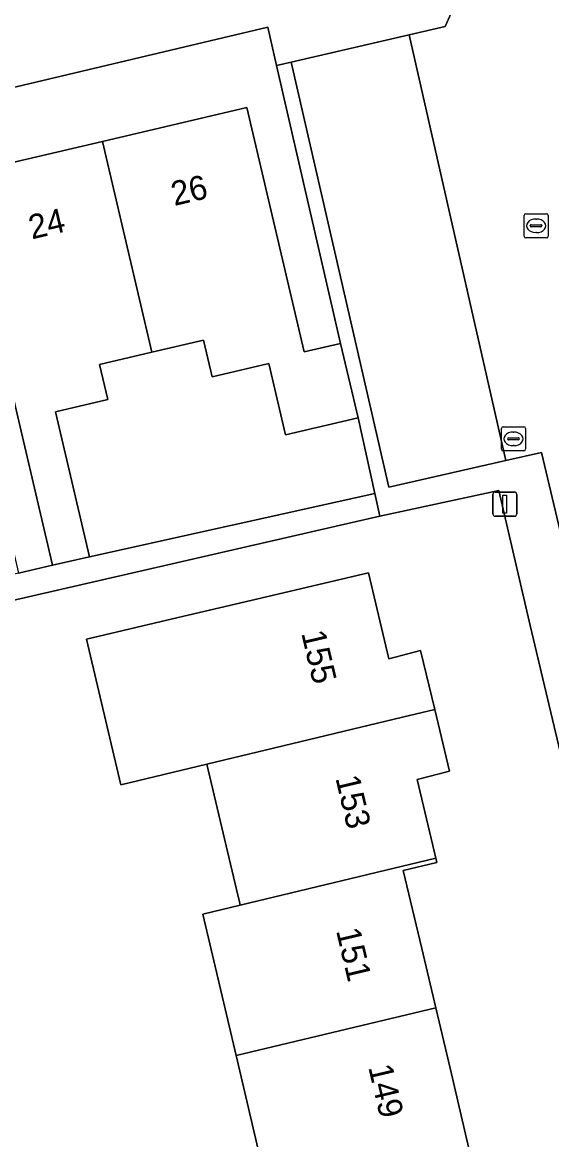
# Model space of a CAD drawing. Extents: x 158472 to 159562, y 388525 to 389606.
# Drawn here: x 159233.15 to 159255.02, y 388818.07 to 388864.26 of the extents above; entities that cross this region are included whole.
import ezdxf

# ---------------------------------------------------------------- set-up
doc = ezdxf.new("R2010")
doc.units = 0
for name, color, linetype in [('IMGEO_Brandkraan', 7, 'Continuous'), ('IMGEO_Erf', 7, 'Continuous'), ('IMGEO_Kolk', 7, 'Continuous'), ('IMGEO_Lichtmast', 7, 'Continuous'), ('IMGEO_Pand', 7, 'Continuous'), ('IMGEO_Pand_nummerreeks', 7, 'Continuous'), ('IMGEO_Parkeervlak_open', 7, 'Continuous'), ('IMGEO_Rijbaan_lokaal_open', 7, 'Continuous'), ('IMGEO_Voetpad_open', 7, 'Continuous')]:
    doc.layers.add(name, color=color, linetype=linetype)

msp = doc.modelspace()

# ---------------------------------------------------------------- linework, layer by layer
at = {"layer": 'IMGEO_Brandkraan'}
for p, q in [((159252.943, 388846.612), (159252.943, 388847.464)), ((159253.018, 388847.538), (159253.87, 388847.538)), ((159253.431, 388847.318), (159253.456, 388847.318)), ((159253.944, 388847.464), (159253.944, 388846.612)), ((159253.202, 388847.032), (159253.202, 388847.044)), ((159253.64, 388846.995), (159253.242, 388846.995)), ((159253.245, 388847.081), (159253.643, 388847.081)), ((159253.686, 388847.044), (159253.686, 388847.032)), ((159253.87, 388846.538), (159253.018, 388846.538)), ((159253.454, 388846.758), (159253.429, 388846.758))]:
    msp.add_line(p, q, dxfattribs=at)
for points in [[(159252.943, 388846.612), (159252.943, 388847.464)], [(159253.018, 388847.538), (159253.87, 388847.538)], [(159253.944, 388847.464), (159253.944, 388846.612)], [(159253.87, 388846.538), (159253.018, 388846.538)]]:
    msp.add_lwpolyline(points, dxfattribs=at)
for centre, radius, start, end in [((159253.02, 388847.462), 0.0765, 91.552, 178.448), ((159253.02, 388847.462), 0.0765, 91.552, 178.448), ((159253.868, 388847.462), 0.0765, 1.552, 88.448), ((159253.868, 388847.462), 0.0765, 1.552, 88.448), ((159253.242, 388847.041), 0.0403, 85.8775, 175.7526), ((159253.239, 388847.031), 0.0366, 178.938, 274.7102), ((159253.643, 388847.038), 0.043, 264.8664, 352.4533), ((159253.647, 388847.043), 0.0386, 1.7309, 96.639), ((159253.02, 388846.614), 0.0765, 181.552, 268.448), ((159253.02, 388846.614), 0.0765, 181.552, 268.448), ((159253.868, 388846.614), 0.0765, 271.552, 358.448), ((159253.868, 388846.614), 0.0765, 271.552, 358.448)]:
    msp.add_arc(centre, radius, start, end, dxfattribs=at)
for centre, major_axis, ratio, start_param, end_param in [((159253.43, 388847.038), (-0.387, 0.002), 0.722429, 4.712389, 7.853982), ((159253.455, 388847.038), (-0.39, 0.002), 0.717154, 1.570796, 4.712389)]:
    msp.add_ellipse(centre, major_axis=major_axis, ratio=ratio, start_param=start_param, end_param=end_param, dxfattribs=at)
at = {"layer": 'IMGEO_Erf'}
for points in [[(159201.213, 388851.063), (159207.185, 388852.465), (159213.039, 388853.838), (159218.893, 388855.212), (159224.747, 388856.586), (159230.601, 388857.96), (159236.455, 388859.334), (159242.426, 388860.735), (159244.798, 388850.629), (159246.3, 388850.982), (159243.653, 388862.478), (159243.288, 388864.061), (159198.829, 388853.512), (159203.309, 388834.632), (159209.604, 388836.017), (159208.218, 388841.923), (159206.048, 388841.413), (159205.716, 388842.829), (159203.279, 388842.257)], [(159247.021, 388847.913), (159244.02, 388847.209), (159243.328, 388850.157), (159240.991, 388849.608), (159240.636, 388851.118), (159238.501, 388850.617), (159236.342, 388850.11), (159236.682, 388848.66), (159234.513, 388848.151), (159235.918, 388842.167), (159247.715, 388844.776)]]:
    msp.add_lwpolyline(points, close=True, dxfattribs=at)
for points in [[(159262.381, 388804.22), (159256.456, 388829.466), (159255.312, 388834.339), (159254.136, 388839.326), (159252.844, 388844.898), (159247.923, 388843.835), (159246.951, 388843.625), (159224.091, 388838.376), (159225.558, 388832.389), (159222.369, 388831.607), (159220.986, 388837.247), (159220.015, 388837.009), (159222.338, 388827.116), (159227.763, 388803.932)], [(159243.353, 388815.712), (159241.977, 388821.544), (159240.6, 388827.387), (159242.15, 388827.759), (159242.119, 388827.891), (159241.997, 388828.407), (159240.775, 388833.592), (159237.218, 388832.74), (159235.799, 388838.756), (159239.359, 388839.595), (159242.585, 388840.356), (159247.451, 388841.503), (159248.289, 388837.947), (159249.602, 388838.288), (159250.186, 388835.846), (159250.797, 388833.297), (159249.465, 388832.96), (159250.234, 388829.697), (159250.276, 388829.521), (159248.891, 388829.195), (159249.652, 388825.967), (159250.23, 388823.516), (159250.82, 388821.015), (159251.601, 388817.699)]]:
    msp.add_lwpolyline(points, dxfattribs=at)
at = {"layer": 'IMGEO_Kolk'}
for p, q in [((159253.878, 388855.419), (159253.878, 388856.271)), ((159253.953, 388856.345), (159254.805, 388856.345)), ((159254.366, 388856.125), (159254.391, 388856.125)), ((159254.879, 388856.271), (159254.879, 388855.419)), ((159254.137, 388855.839), (159254.137, 388855.851)), ((159254.575, 388855.802), (159254.177, 388855.802)), ((159254.18, 388855.888), (159254.578, 388855.888)), ((159254.621, 388855.851), (159254.621, 388855.839)), ((159254.805, 388855.345), (159253.953, 388855.345)), ((159254.389, 388855.565), (159254.364, 388855.565))]:
    msp.add_line(p, q, dxfattribs=at)
for points in [[(159253.878, 388855.419), (159253.878, 388856.271)], [(159253.953, 388856.345), (159254.805, 388856.345)], [(159254.879, 388856.271), (159254.879, 388855.419)], [(159254.805, 388855.345), (159253.953, 388855.345)]]:
    msp.add_lwpolyline(points, dxfattribs=at)
for centre, radius, start, end in [((159253.955, 388856.269), 0.0765, 91.552, 178.448), ((159253.955, 388856.269), 0.0765, 91.552, 178.448), ((159254.803, 388856.269), 0.0765, 1.552, 88.448), ((159254.803, 388856.269), 0.0765, 1.552, 88.448), ((159254.177, 388855.848), 0.0403, 85.8775, 175.7526), ((159254.174, 388855.838), 0.0366, 178.938, 274.7102), ((159254.578, 388855.845), 0.043, 264.8664, 352.4533), ((159254.582, 388855.85), 0.0386, 1.7309, 96.639), ((159253.955, 388855.421), 0.0765, 181.552, 268.448), ((159253.955, 388855.421), 0.0765, 181.552, 268.448), ((159254.803, 388855.421), 0.0765, 271.552, 358.448), ((159254.803, 388855.421), 0.0765, 271.552, 358.448)]:
    msp.add_arc(centre, radius, start, end, dxfattribs=at)
for centre, major_axis, ratio, start_param, end_param in [((159254.365, 388855.845), (-0.387, 0.002), 0.722429, 4.712389, 7.853982), ((159254.39, 388855.845), (-0.39, 0.002), 0.717154, 1.570796, 4.712389)]:
    msp.add_ellipse(centre, major_axis=major_axis, ratio=ratio, start_param=start_param, end_param=end_param, dxfattribs=at)
at = {"layer": 'IMGEO_Lichtmast'}
for p, q in [((159252.589, 388843.938), (159252.589, 388844.738)), ((159252.589, 388844.738), (159252.589, 388843.938)), ((159252.689, 388844.838), (159253.479, 388844.838)), ((159253.479, 388844.838), (159252.689, 388844.838)), ((159253.579, 388844.738), (159253.579, 388843.938)), ((159253.579, 388843.938), (159253.579, 388844.738)), ((159253.479, 388843.838), (159252.689, 388843.838)), ((159252.689, 388843.838), (159253.479, 388843.838))]:
    msp.add_line(p, q, dxfattribs=at)
msp.add_lwpolyline([(159253.009, 388844.713), (159253.159, 388844.713), (159253.159, 388843.963), (159253.009, 388843.963), (159253.009, 388844.713)], dxfattribs=at)
for centre, start, end in [((159252.689, 388844.738), 90, 180), ((159252.689, 388844.738), 90, 180), ((159253.479, 388844.738), 0, 90), ((159253.479, 388844.738), 360, 90), ((159252.689, 388843.938), 180, 270), ((159252.689, 388843.938), 180, 270), ((159253.479, 388843.938), 270, 0), ((159253.479, 388843.938), 270, 0)]:
    msp.add_arc(centre, 0.1, start, end, dxfattribs=at)
at = {"layer": 'IMGEO_Pand'}
for points in [[(159238.501, 388850.617), (159240.636, 388851.118), (159240.991, 388849.608), (159243.328, 388850.157), (159244.02, 388847.209), (159247.021, 388847.913), (159246.3, 388850.982), (159244.798, 388850.629), (159242.426, 388860.735), (159236.455, 388859.334)], [(159230.601, 388857.96), (159234.391, 388841.809), (159235.918, 388842.167), (159234.513, 388848.151), (159236.682, 388848.66), (159236.342, 388850.11), (159238.501, 388850.617), (159236.455, 388859.334)], [(159230.601, 388857.96), (159224.747, 388856.586), (159226.804, 388847.824), (159229.106, 388848.364), (159229.446, 388846.917), (159231.595, 388847.421), (159232.989, 388841.48), (159234.391, 388841.809)], [(159240.775, 388833.592), (159248.86, 388835.528), (159250.186, 388835.846), (159249.602, 388838.288), (159248.289, 388837.947), (159247.451, 388841.503), (159242.585, 388840.356), (159239.359, 388839.595), (159235.799, 388838.756), (159237.218, 388832.74)], [(159250.186, 388835.846), (159248.86, 388835.528), (159240.775, 388833.592), (159241.997, 388828.407), (159242.119, 388827.891), (159242.15, 388827.759), (159250.234, 388829.697), (159249.465, 388832.96), (159250.797, 388833.297)], [(159248.891, 388829.195), (159250.276, 388829.521), (159250.234, 388829.697), (159242.15, 388827.759), (159240.6, 388827.387), (159241.977, 388821.544), (159250.23, 388823.516), (159249.652, 388825.967)], [(159250.23, 388823.516), (159241.977, 388821.544), (159243.353, 388815.712), (159251.601, 388817.699), (159250.82, 388821.015)]]:
    msp.add_lwpolyline(points, close=True, dxfattribs=at)
at = {"layer": 'IMGEO_Parkeervlak_open'}
msp.add_lwpolyline([(159253.133, 388846.145), (159249.126, 388863.743), (159244.254, 388862.616), (159248.287, 388845.046)], close=True, dxfattribs=at)
at = {"layer": 'IMGEO_Rijbaan_lokaal_open'}
msp.add_lwpolyline([(159257.328, 388863.865), (159257.54, 388863.91), (159255.745, 388871.357), (159253.668, 388870.909), (159250.613, 388864.087), (159249.126, 388863.743), (159253.133, 388846.145), (159254.595, 388846.477), (159257.395, 388834.675), (159262.943, 388835.991), (159259.299, 388851.238)], dxfattribs=at)
at = {"layer": 'IMGEO_Voetpad_open'}
for points in [[(159163.537, 388835.614), (159165.229, 388836.219), (159166.412, 388836.499), (159182.441, 388840.288), (159187.433, 388841.468), (159189.489, 388841.954), (159194.969, 388843.25), (159196.98, 388853.073), (159197.624, 388853.226), (159198.829, 388853.512), (159243.288, 388864.061), (159243.653, 388862.478), (159244.254, 388862.616), (159249.126, 388863.743), (159250.613, 388864.087), (159253.668, 388870.909), (159252.767, 388875.619), (159252.572, 388874.841), (159250.545, 388870.1)], [(159254.595, 388846.477), (159253.133, 388846.145), (159248.287, 388845.046), (159244.254, 388862.616), (159243.653, 388862.478), (159246.3, 388850.982), (159247.021, 388847.913), (159247.715, 388844.776), (159247.923, 388843.835), (159252.844, 388844.898), (159254.136, 388839.326), (159255.312, 388834.339), (159256.456, 388829.466), (159262.381, 388804.22), (159263.557, 388799.256), (159265.157, 388792.677), (159266.341, 388787.656), (159273.151, 388759.428), (159273.781, 388756.462), (159274.798, 388756.715)], [(159227.763, 388803.932), (159222.338, 388827.116), (159220.015, 388837.009), (159220.986, 388837.247), (159220.901, 388837.594), (159224.091, 388838.376), (159246.951, 388843.625), (159247.923, 388843.835), (159247.715, 388844.776), (159235.918, 388842.167), (159234.391, 388841.809), (159232.989, 388841.48), (159224.231, 388839.451), (159222.678, 388839.086), (159221.285, 388838.759), (159212.524, 388836.65), (159210.982, 388836.288), (159209.616, 388835.967), (159209.604, 388836.017), (159203.309, 388834.632), (159198.829, 388853.512), (159197.624, 388853.226), (159202.105, 388834.103), (159190.45, 388831.344)], [(159287.643, 388739.131), (159285.084, 388750), (159283.612, 388756.249), (159283.093, 388756.097), (159282.991, 388756.446), (159281.704, 388756.171), (159275.289, 388759.739), (159270.01, 388781.632), (159269.394, 388784.189), (159267.045, 388793.931), (159261.502, 388817.367), (159258.51, 388829.977), (159258.005, 388832.106), (159257.395, 388834.675), (159254.595, 388846.477)]]:
    msp.add_lwpolyline(points, dxfattribs=at)

# ---------------------------------------------------------------- texts
at = {"layer": 'IMGEO_Pand_nummerreeks'}
for s, rotation, p in [('26', 13.2074, (159239.427, 388856.662)), ('24', 13.2074, (159233.539, 388855.28)), ('155', 283.2638, (159244.669, 388839.008)), ('153', 283.2638, (159246.081, 388833.017)), ('151', 283.2638, (159246.107, 388826.708)), ('149', 283.2663, (159247.437, 388821.065))]:
    msp.add_text(s, height=1, rotation=rotation, dxfattribs=at).set_placement(p)

doc.saveas('drawing.dxf')
